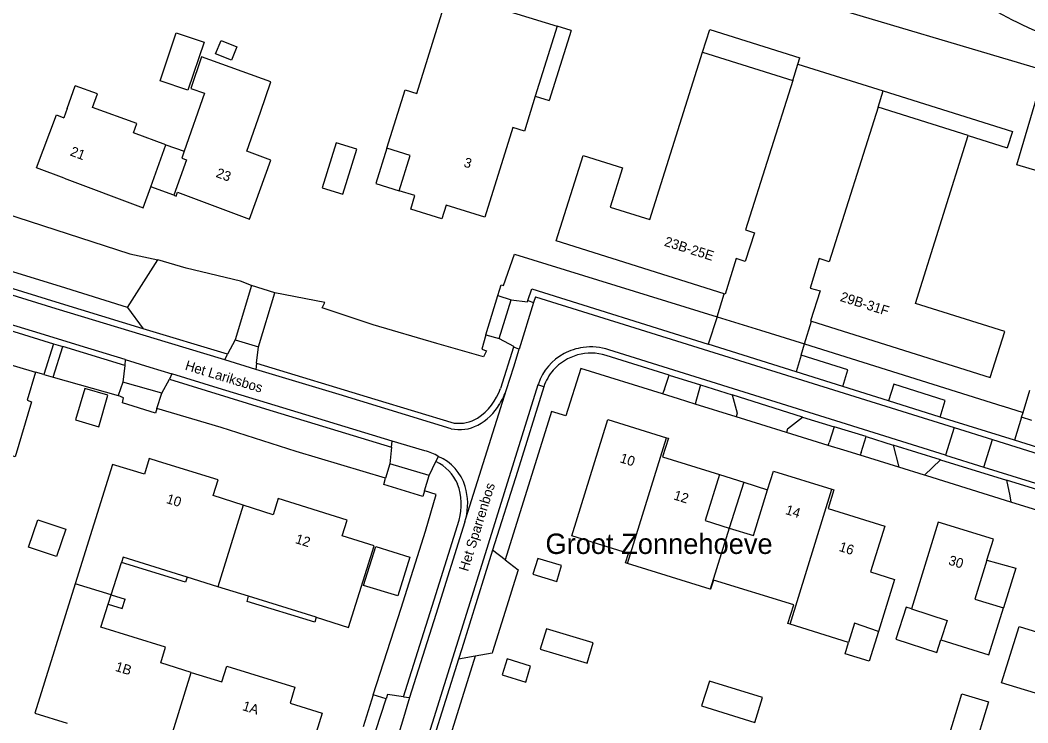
# Model space of a CAD drawing. Extents: x 194485 to 197793, y 468269 to 470822.
# Drawn here: x 197524 to 197647.7, y 468785.8 to 468872 of the extents above; entities that cross this region are included whole.
import ezdxf

# ---------------------------------------------------------------- set-up
doc = ezdxf.new("R2010")
doc.units = 0
for name, color, linetype in [('BGT begrenzing pand op maaiveld onder overbouw', 7, 'Continuous'), ('BGT grensvlak begroeid terreindeel LR', 7, 'Continuous'), ('BGT grensvlak gebouwinstallatie plus 1', 7, 'Continuous'), ('BGT grensvlak onbegroeid terreindeel', 7, 'Continuous'), ('BGT grensvlak overig bouwwerk uitbreiding populatie', 7, 'Continuous'), ('BGT grensvlak pand deel overbouw', 7, 'Continuous'), ('BGT grensvlak pand op maaiveld', 7, 'Continuous'), ('BGT grensvlak pand op maaiveld LR', 7, 'Continuous'), ('BGT grensvlak wegdeel', 7, 'Continuous'), ('BGT tekst huisnummerreeks', 7, 'Continuous'), ('BGT tekst openbare ruimte label weg', 7, 'Continuous'), ('IMGEO kenmerkpunt buurt', 7, 'Continuous')]:
    doc.layers.add(name, color=color, linetype=linetype)

msp = doc.modelspace()

# ---------------------------------------------------------------- linework, layer by layer
at = {"layer": 'BGT begrenzing pand op maaiveld onder overbouw'}
msp.add_line((197560.36, 468798.72), (197552.07, 468801.3), dxfattribs=at)
msp.add_lwpolyline([(197544.53, 468803.64), (197536.65, 468806.09), (197536.45, 468805.46)], dxfattribs=at)
at = {"layer": 'BGT grensvlak begroeid terreindeel LR'}
msp.add_line((197537.21, 468836.76), (197540.93, 468842.59), dxfattribs=at)
at = {"layer": 'BGT grensvlak gebouwinstallatie plus 1'}
for p, q in [((197591.63, 468870.73), (197588.96, 468862.14)), ((197591.63, 468870.73), (197589.92, 468871.27)), ((197587.24, 468862.67), (197588.96, 468862.14)), ((197541.92, 468856.69), (197544.15, 468855.91)), ((197569.03, 468856.28), (197567.68, 468851.98)), ((197542.9, 468850.51), (197540.06, 468851.54)), ((197567.68, 468851.98), (197570.55, 468851.08)), ((197609.83, 468816.24), (197612.82, 468815.3)), ((197612.82, 468815.3), (197611.04, 468809.67)), ((197612.82, 468815.3), (197615.75, 468814.37)), ((197535.2, 468801.47), (197536.91, 468800.93)), ((197534.83, 468800.33), (197536.55, 468799.79)), ((197536.55, 468799.79), (197536.91, 468800.93))]:
    msp.add_line(p, q, dxfattribs=at)
for points in [[(197543.18, 468870.44), (197546.59, 468869.29), (197544.6, 468863.42), (197541.19, 468864.57), (197543.18, 468870.44)], [(197653.95, 468862.24), (197651.15, 468852.81), (197646.33, 468854.24), (197649.13, 468863.67), (197653.95, 468862.24)], [(197562.8, 468856.97), (197561.07, 468851.44), (197563.62, 468850.64), (197565.35, 468856.17), (197562.8, 468856.97)], [(197571.86, 468806.1), (197570.37, 468801.33), (197566.17, 468802.63), (197567.66, 468807.41), (197571.86, 468806.1)], [(197642.65, 468805.71), (197646.19, 468804.74), (197644.68, 468799.89)], [(197633.41, 468799.75), (197632.77, 468799.96), (197631.5, 468796.04), (197636.51, 468794.4), (197637.01, 468795.94)], [(197587.85, 468794.8), (197593.6, 468793.08), (197594.35, 468795.6), (197588.61, 468797.32), (197587.85, 468794.8)], [(197629.34, 468796.99), (197628.21, 468793.32), (197625.25, 468794.23), (197625.68, 468795.62)], [(197607.65, 468787.85), (197614.19, 468785.81), (197615.14, 468788.86), (197608.6, 468790.89), (197607.65, 468787.85)]]:
    msp.add_lwpolyline(points, dxfattribs=at)
at = {"layer": 'BGT grensvlak onbegroeid terreindeel'}
for p, q in [((197531.46, 468901.08), (197665.58, 468861.12)), ((197584.68, 468843.28), (197609.55, 468835.6)), ((197620.26, 468832.27), (197644.62, 468824.63)), ((197526.95, 468828.5), (197525.93, 468828.8)), ((197528.08, 468828.18), (197536.06, 468825.95)), ((197611.89, 468823.33), (197606.87, 468824.89)), ((197644.62, 468824.63), (197644.67, 468824.62)), ((197644.67, 468824.62), (197647.09, 468823.86)), ((197623.2, 468819.81), (197618.07, 468821.41)), ((197631.84, 468817.13), (197627.11, 468818.6)), ((197635.27, 468816.07), (197634.99, 468816.15)), ((197645.58, 468812.86), (197635.27, 468816.07)), ((197579.85, 468793.94), (197570.73, 468764.68))]:
    msp.add_line(p, q, dxfattribs=at)
for points in [[(197522.14, 468870.43), (197516.22, 468850.98), (197516.01, 468850.27), (197537.48, 468843.32), (197540.93, 468842.59)], [(197552.42, 468839.44), (197551.05, 468839.96), (197544.41, 468841.57), (197540.93, 468842.59)], [(197582.66, 468838.22), (197583.04, 468839.54), (197583.36, 468839.45), (197584.68, 468843.28)], [(197581.18, 468833.38), (197580.67, 468831.61), (197581.26, 468831.44), (197580.9, 468830.68), (197575.16, 468832.33), (197567.35, 468834.6), (197561.1, 468836.68), (197561.42, 468837.34), (197555.27, 468838.55)], [(197602.87, 468826.13), (197592.81, 468829.26), (197591, 468823.43)], [(197568.88, 468815.78), (197557.9, 468819.06), (197548.69, 468822.02), (197540.82, 468824.36)], [(197591, 468823.43), (197589.25, 468823.97), (197583.55, 468805.76)], [(197567.36, 468789.19), (197570.8, 468799.85), (197573.75, 468809.27), (197575.06, 468813.77), (197573.65, 468814.25)]]:
    msp.add_lwpolyline(points, dxfattribs=at)
at = {"layer": 'BGT grensvlak overig bouwwerk uitbreiding populatie'}
for points in [[(197548.69, 468869.52), (197550.63, 468868.75), (197549.97, 468867.08), (197548.02, 468867.86), (197548.69, 468869.52)], [(197531.96, 468826.8), (197530.83, 468822.94), (197533.67, 468822.11), (197534.79, 468825.97), (197531.96, 468826.8)], [(197526.18, 468810.69), (197529.62, 468809.52), (197528.49, 468806.18), (197525.05, 468807.34), (197526.18, 468810.69)]]:
    msp.add_lwpolyline(points, dxfattribs=at)
at = {"layer": 'BGT grensvlak pand deel overbouw'}
for points in [[(197544.53, 468803.64), (197544.3, 468803.01), (197536.45, 468805.46)], [(197560.36, 468798.72), (197560.17, 468798.1), (197551.88, 468800.66), (197552.07, 468801.3)]]:
    msp.add_lwpolyline(points, dxfattribs=at)
at = {"layer": 'BGT grensvlak pand op maaiveld'}
for p, q in [((197589.92, 468871.27), (197587.24, 468862.67)), ((197607.77, 468868.09), (197618.83, 468864.59)), ((197529.78, 468861.15), (197530.77, 468863.93)), ((197546.67, 468863.06), (197544.15, 468855.91)), ((197529.78, 468861.15), (197529.39, 468860.04)), ((197551.83, 468855.93), (197553.52, 468860.7)), ((197640.36, 468857.84), (197629.31, 468861.34)), ((197540.06, 468851.54), (197541.92, 468856.69)), ((197544.45, 468854.87), (197542.9, 468850.51)), ((197610.54, 468838.38), (197610.43, 468838.41)), ((197519.58, 468830.71), (197525.93, 468828.8)), ((197535.2, 468801.47), (197536.45, 468805.46)), ((197608.71, 468802.16), (197598.57, 468805.33)), ((197548.3, 468802.47), (197544.53, 468803.64)), ((197534.83, 468800.33), (197535.2, 468801.47)), ((197552.07, 468801.3), (197548.3, 468802.47)), ((197625.68, 468795.62), (197618.5, 468797.87)), ((197644.46, 468790.67), (197646.61, 468797.58))]:
    msp.add_line(p, q, dxfattribs=at)
for points in [[(197569.03, 468856.28), (197571.26, 468863.45), (197572.69, 468863), (197576.54, 468875.42), (197589.92, 468871.27)], [(197553.52, 468860.7), (197554.81, 468864.46), (197546.3, 468867.51), (197544.99, 468863.64), (197546.67, 468863.06)], [(197610.43, 468838.41), (197589.81, 468844.94), (197593.11, 468855.39), (197597.93, 468853.88), (197596.43, 468849.07), (197601.3, 468847.54), (197607.77, 468868.09)], [(197618.83, 468864.59), (197613.03, 468846.29), (197614.14, 468845.92), (197613.01, 468842.4), (197611.91, 468842.76), (197610.54, 468838.38)], [(197541.92, 468856.69), (197537.92, 468858.18), (197538.34, 468859.32), (197532.9, 468861.3), (197533.51, 468862.95), (197530.77, 468863.93)], [(197587.24, 468862.67), (197585.91, 468858.38), (197584.48, 468858.82), (197581.07, 468847.83), (197576.29, 468849.3), (197575.78, 468847.63), (197571.95, 468848.8)], [(197629.31, 468861.34), (197623.31, 468842.34), (197622.09, 468842.76), (197620.96, 468839.13), (197622.18, 468838.77), (197621.02, 468835.11), (197621.13, 468835.07)], [(197529.42, 468852.61), (197526.05, 468853.87), (197528.47, 468860.38), (197529.39, 468860.04)], [(197621.13, 468835.07), (197643.05, 468828.14), (197644.84, 468833.79), (197633.89, 468837.25), (197640.36, 468857.84)], [(197542.9, 468850.51), (197543.16, 468850.42), (197543.34, 468850.88), (197552.16, 468847.6), (197554.79, 468854.82), (197551.83, 468855.93)], [(197544.15, 468855.91), (197543.86, 468855.08), (197544.45, 468854.87)], [(197570.55, 468851.08), (197571.88, 468855.38), (197569.03, 468856.28)], [(197529.42, 468852.61), (197539.13, 468848.98), (197540.06, 468851.54)], [(197571.95, 468848.8), (197572.47, 468850.48), (197570.55, 468851.08)], [(197525.93, 468828.8), (197524.89, 468825.35), (197525.44, 468825.18), (197523.41, 468818.42), (197522.84, 468818.6)], [(197598.57, 468805.33), (197598.32, 468805.41), (197598.69, 468806.55), (197591.72, 468808.7), (197596.16, 468823.01), (197603.36, 468820.76)], [(197603.36, 468820.76), (197603.58, 468820.69), (197602.87, 468818.41), (197609.83, 468816.24)], [(197551.4, 468812.47), (197547.71, 468813.66), (197548.31, 468815.58), (197541, 468817.85), (197539.87, 468818.2), (197539.27, 468816.28), (197535.35, 468817.48), (197530.8, 468802.84)], [(197609.83, 468816.24), (197608.07, 468810.6), (197611.04, 468809.67)], [(197615.75, 468814.37), (197616.46, 468816.66), (197623.65, 468814.43)], [(197611.04, 468809.67), (197614.01, 468808.74), (197615.75, 468814.37)], [(197623.65, 468814.43), (197623.87, 468814.36), (197623.16, 468812.09), (197630.12, 468809.92), (197628.37, 468804.3), (197631.31, 468803.36), (197629.34, 468796.99)], [(197560.36, 468798.72), (197564.34, 468797.48), (197567.46, 468807.5), (197563.56, 468808.73), (197564.15, 468810.65), (197555.71, 468813.28), (197555.08, 468811.29), (197551.4, 468812.47)], [(197642.65, 468805.71), (197643.46, 468808.3), (197636.66, 468810.4), (197633.41, 468799.75)], [(197586.96, 468804.01), (197589.88, 468803.11), (197590.46, 468805.06), (197587.57, 468805.95), (197586.96, 468804.01)], [(197642.65, 468805.71), (197641.17, 468800.96), (197644.68, 468799.89)], [(197646.61, 468797.58), (197649.41, 468796.72), (197652.15, 468805.59), (197658.64, 468803.59), (197657.34, 468799.42)], [(197530.8, 468802.84), (197525.85, 468786.94), (197529.81, 468785.71)], [(197618.5, 468797.87), (197618.24, 468797.95), (197618.97, 468800.23), (197609.09, 468803.29), (197608.74, 468802.15), (197608.71, 468802.16)], [(197545.03, 468791.96), (197541.28, 468793.14), (197541.86, 468795.06), (197533.94, 468797.49), (197534.83, 468800.33)], [(197633.41, 468799.75), (197637.78, 468798.32), (197637.01, 468795.94)], [(197637.01, 468795.94), (197642.88, 468794.12), (197644.68, 468799.89)], [(197658.45, 468799.08), (197657.36, 468795.57), (197656.28, 468795.9), (197655.45, 468793.26), (197652.18, 468794.27), (197650.51, 468788.83), (197644.46, 468790.67)], [(197629.34, 468796.99), (197626.41, 468797.98), (197625.68, 468795.62)], [(197545.03, 468791.96), (197548.79, 468790.79), (197549.38, 468792.73), (197557.75, 468790.12), (197557.17, 468788.18), (197561.08, 468786.96), (197557.97, 468776.94), (197553.99, 468778.18)], [(197583.79, 468793.61), (197583.18, 468791.66), (197586.08, 468790.77), (197586.65, 468792.73), (197583.79, 468793.61)], [(197642.84, 468788.34), (197640.93, 468782.04), (197637.65, 468783.04), (197639.57, 468789.33), (197642.84, 468788.34)]]:
    msp.add_lwpolyline(points, dxfattribs=at)
at = {"layer": 'BGT grensvlak pand op maaiveld LR'}
for p, q in [((197598.57, 468805.33), (197603.36, 468820.76)), ((197618.5, 468797.87), (197623.65, 468814.43)), ((197551.4, 468812.47), (197548.3, 468802.47)), ((197611.04, 468809.67), (197608.71, 468802.16)), ((197535.2, 468801.47), (197530.8, 468802.84)), ((197541.9, 468781.94), (197545.03, 468791.96))]:
    msp.add_line(p, q, dxfattribs=at)
at = {"layer": 'BGT grensvlak wegdeel'}
for p, q in [((197607.77, 468868.09), (197608.65, 468870.85)), ((197608.65, 468870.85), (197619.7, 468867.38)), ((197619.46, 468866.61), (197619.7, 468867.38)), ((197618.83, 468864.59), (197619.46, 468866.61)), ((197619.46, 468866.61), (197629.93, 468863.32)), ((197629.31, 468861.34), (197629.93, 468863.32)), ((197629.93, 468863.32), (197645.78, 468858.34)), ((197645.78, 468858.34), (197645.15, 468856.34)), ((197640.36, 468857.84), (197645.15, 468856.34)), ((197552.42, 468839.44), (197550.4, 468832.77)), ((197555.27, 468838.55), (197552.42, 468839.44)), ((197553.27, 468831.91), (197555.27, 468838.55)), ((197581.18, 468833.38), (197582.66, 468838.22)), ((197582.66, 468838.22), (197584.27, 468837.7)), ((197582.79, 468832.93), (197584.27, 468837.7)), ((197587.03, 468837.36), (197585.25, 468831.64)), ((197586.33, 468837.61), (197587.03, 468837.36)), ((197587.27, 468838.07), (197587.03, 468837.36)), ((197587.27, 468838.07), (197638.64, 468822.01)), ((197609.55, 468835.6), (197610.43, 468838.41)), ((197537.21, 468836.76), (197539.11, 468834.13)), ((197609.55, 468835.6), (197608.46, 468832.23)), ((197609.55, 468835.6), (197614.89, 468833.96)), ((197620.26, 468832.27), (197621.13, 468835.07)), ((197549.47, 468831.01), (197539.11, 468834.13)), ((197614.89, 468833.96), (197620.26, 468832.27)), ((197528.13, 468832.28), (197526.95, 468828.5)), ((197528.13, 468832.28), (197529.26, 468831.94)), ((197550.4, 468832.77), (197549.47, 468831.01)), ((197550.4, 468832.77), (197553.27, 468831.91)), ((197581.18, 468833.38), (197582.79, 468832.93)), ((197619.86, 468830.91), (197620.26, 468832.27)), ((197528.08, 468828.18), (197529.26, 468831.94)), ((197536.86, 468829.62), (197529.26, 468831.94)), ((197536.93, 468830.34), (197531.41, 468832.03)), ((197549.13, 468830.31), (197549.47, 468831.01)), ((197553.04, 468829.92), (197553.27, 468831.91)), ((197584.55, 468831.87), (197582.97, 468826.81)), ((197585.25, 468831.64), (197584.55, 468831.87)), ((197619.24, 468828.84), (197608.46, 468832.23)), ((197536.93, 468830.34), (197536.86, 468829.62)), ((197552.95, 468829.14), (197549.13, 468830.31)), ((197553.04, 468829.92), (197552.95, 468829.14)), ((197603.68, 468828.43), (197595.93, 468830.85)), ((197619.86, 468830.91), (197619.24, 468828.84)), ((197536.86, 468829.62), (197536.62, 468827.59)), ((197542.66, 468828.58), (197542.36, 468827.94)), ((197624.98, 468827.04), (197619.24, 468828.84)), ((197526.95, 468828.5), (197528.08, 468828.18)), ((197536.62, 468827.59), (197536.06, 468825.95)), ((197541.43, 468826.21), (197536.62, 468827.59)), ((197541.43, 468826.21), (197542.36, 468827.94)), ((197587.62, 468827.36), (197587.57, 468827.23)), ((197603.08, 468826.72), (197603.68, 468828.43)), ((197603.68, 468828.43), (197607.52, 468827.26)), ((197540.82, 468824.36), (197541.43, 468826.21)), ((197578.72, 468810.85), (197583.71, 468826.67)), ((197588.28, 468827.01), (197587.57, 468827.23)), ((197603.08, 468826.72), (197602.87, 468826.13)), ((197604.8, 468825.53), (197602.87, 468826.13)), ((197607.52, 468827.26), (197607.03, 468825.48)), ((197607.52, 468827.26), (197611.42, 468826.03)), ((197630.58, 468825.29), (197624.98, 468827.04)), ((197647.09, 468823.86), (197647.94, 468826.59)), ((197606.87, 468824.89), (197604.8, 468825.53)), ((197607.03, 468825.48), (197606.87, 468824.89)), ((197620.04, 468823.29), (197611.42, 468826.03)), ((197611.42, 468826.03), (197612.03, 468823.78)), ((197636.93, 468823.3), (197630.58, 468825.29)), ((197612.03, 468823.78), (197611.89, 468823.33)), ((197646.91, 468823.27), (197647.09, 468823.86)), ((197614.91, 468822.39), (197611.89, 468823.33)), ((197618.07, 468821.41), (197614.91, 468822.39)), ((197618.2, 468821.85), (197620.04, 468823.29)), ((197620.04, 468823.29), (197623.92, 468822.11)), ((197646.03, 468820.45), (197636.93, 468823.3)), ((197646.91, 468823.27), (197646.03, 468820.45)), ((197648.16, 468822.87), (197646.91, 468823.27)), ((197618.2, 468821.85), (197618.07, 468821.41)), ((197623.92, 468822.11), (197623.32, 468820.17)), ((197627.83, 468820.9), (197623.92, 468822.11)), ((197638.64, 468822.01), (197637.56, 468818.63)), ((197638.64, 468822.01), (197643.36, 468820.53)), ((197569.6, 468819.58), (197569.69, 468820.35)), ((197573.69, 468819.15), (197569.69, 468820.35)), ((197623.2, 468819.81), (197623.32, 468820.17)), ((197627.22, 468818.95), (197627.83, 468820.9)), ((197627.83, 468820.9), (197631.15, 468819.85)), ((197642.29, 468817.16), (197643.36, 468820.53)), ((197643.36, 468820.53), (197702.99, 468801.88)), ((197650.34, 468819.1), (197646.03, 468820.45)), ((197569.6, 468819.58), (197569.39, 468817.56)), ((197625.11, 468819.22), (197623.2, 468819.81)), ((197627.11, 468818.6), (197625.11, 468819.22)), ((197627.22, 468818.95), (197627.11, 468818.6)), ((197636.96, 468818.05), (197631.15, 468819.85)), ((197631.15, 468819.85), (197631.84, 468817.13)), ((197569.39, 468817.56), (197568.88, 468815.78)), ((197574.21, 468816.12), (197569.39, 468817.56)), ((197574.21, 468816.12), (197575.02, 468817.83)), ((197575.34, 468818.47), (197575.02, 468817.83)), ((197634.99, 468816.15), (197636.96, 468818.05)), ((197636.96, 468818.05), (197645.06, 468815.55)), ((197637.56, 468818.63), (197642.29, 468817.16)), ((197634.99, 468816.15), (197631.84, 468817.13)), ((197573.65, 468814.25), (197574.21, 468816.12)), ((197655.41, 468812.33), (197645.06, 468815.55)), ((197650.53, 468811.33), (197645.58, 468812.86)), ((197578.59, 468810.43), (197578.72, 468810.85)), ((197583.55, 468805.76), (197582, 468806.94)), ((197583.55, 468805.76), (197585.13, 468804.55)), ((197585.09, 468804.41), (197583.55, 468799.44)), ((197585.13, 468804.55), (197585.09, 468804.41)), ((197583.55, 468799.44), (197582.01, 468794.49)), ((197579.85, 468793.94), (197577.8, 468793.56)), ((197581.95, 468794.32), (197579.85, 468793.94)), ((197582.01, 468794.49), (197581.95, 468794.32)), ((197567.36, 468789.19), (197566.14, 468785.27)), ((197568.93, 468788.72), (197567.36, 468789.19)), ((197571.07, 468788.97), (197571.82, 468788.86)), ((197567.69, 468784.83), (197568.93, 468788.72))]:
    msp.add_line(p, q, dxfattribs=at)
for points in [[(197537.21, 468836.76), (197528.96, 468839.32), (197521.08, 468841.73), (197518.49, 468840.47)], [(197539.11, 468833.33), (197528.44, 468836.59), (197517.21, 468840.07)], [(197539.11, 468834.13), (197528.96, 468837.22), (197518.49, 468840.47)], [(197586.33, 468837.61), (197586.81, 468839.02), (197608.46, 468832.23)], [(197584.27, 468837.7), (197586.28, 468837.44), (197586.33, 468837.61)], [(197515.93, 468836.03), (197517.5, 468835.54), (197517.32, 468834.95), (197518.15, 468834.7), (197518.33, 468835.29), (197528.13, 468832.28)], [(197531.41, 468832.03), (197526.5, 468833.56), (197516.11, 468836.72)], [(197549.13, 468830.31), (197542.24, 468832.4), (197539.11, 468833.33)], [(197582.79, 468832.93), (197584.58, 468832), (197584.55, 468831.87)], [(197583.71, 468826.67), (197584.61, 468829.46), (197585.25, 468831.64)], [(197637.56, 468818.63), (197624.14, 468822.83), (197596.26, 468831.53)], [(197536.93, 468830.34), (197539.95, 468829.4), (197542.66, 468828.58)], [(197553.04, 468829.92), (197567.56, 468825.51), (197577.3, 468822.54)], [(197624.98, 468827.04), (197625.6, 468829.1), (197619.86, 468830.91)], [(197569.69, 468820.35), (197558.14, 468823.86), (197548.34, 468826.86), (197542.66, 468828.58)], [(197576.92, 468821.86), (197563.17, 468826.05), (197552.95, 468829.14)], [(197542.36, 468827.94), (197554.12, 468824.3), (197563.94, 468821.33), (197569.6, 468819.58)], [(197636.93, 468823.3), (197637.54, 468825.34), (197631.24, 468827.32), (197630.58, 468825.29)], [(197587.57, 468827.23), (197580.49, 468804.54), (197574.6, 468785.73), (197568.43, 468766.09), (197568.92, 468765.94)], [(197588.28, 468827.01), (197585.04, 468816.6), (197582, 468806.94)], [(197540.82, 468824.36), (197540.63, 468823.79), (197536.58, 468825.04), (197536.73, 468825.66), (197536.06, 468825.95)], [(197642.29, 468817.16), (197667.93, 468809.19), (197701.99, 468798.55)], [(197573.65, 468814.25), (197573.44, 468813.54), (197568.67, 468815.03), (197568.88, 468815.78)], [(197645.06, 468815.55), (197645.49, 468813.63), (197645.58, 468812.86)], [(197571.07, 468788.97), (197574.82, 468800.85), (197577.89, 468810.65)], [(197578.59, 468810.43), (197575.03, 468799.04), (197571.82, 468788.86)], [(197582, 468806.94), (197578.21, 468794.86), (197577.8, 468793.56)], [(197577.8, 468793.56), (197573.05, 468778.35), (197569.15, 468765.86), (197568.92, 468765.94)], [(197571.07, 468788.97), (197569.1, 468789.22), (197568.93, 468788.72)], [(197571.82, 468788.86), (197570.93, 468785.96), (197570.08, 468783.17)]]:
    msp.add_lwpolyline(points, dxfattribs=at)
for centre, radius, start, end in [((197670.96, 468922.54), 53.42, 232.1631, 253.6653), ((197670.95, 468922.52), 56.4, 232.2482, 254.7127), ((197593.91, 468825.22), 6.65, 118.1081, 161.1655), ((197594.06, 468825.01), 6.13, 72.2204, 138.7412), ((197594.01, 468825.11), 6.79, 97.7066, 118.4521), ((197594.04, 468825.12), 6.79, 70.8514, 97.9034), ((197594.07, 468825.06), 6.11, 139.1483, 161.4462), ((197576.18, 468829.17), 7.19, 303.4895, 340.8564), ((197574.19, 468830.06), 10.11, 328.9804, 340.368), ((197576.98, 468828.33), 6.82, 298.005, 329.4061), ((197577.85, 468826.88), 4.36, 262.816, 301.8021), ((197577.94, 468826.61), 4.86, 257.9141, 297.4846), ((197572.14, 468813.02), 6.32, 59.5547, 75.755), ((197572.76, 468812.95), 5.38, 22.8696, 65.0578), ((197573.07, 468813.14), 5.79, 16.2171, 66.933), ((197571.02, 468812.58), 7.13, 344.3096, 20.2279), ((197571.86, 468812.65), 7.09, 345.2465, 17.3009)]:
    msp.add_arc(centre, radius, start, end, dxfattribs=at)

# ---------------------------------------------------------------- texts
at = {"layer": 'BGT tekst huisnummerreeks'}
for s, rotation, p in [('21', 339.6, (197530.07, 468855.43)), ('3', 342.7, (197578.37, 468854.06)), ('23', 339.6, (197547.96, 468852.79)), ('23B-25E', 342.4, (197602.98, 468844.34)), ('29B-31F', 342.4, (197624.56, 468837.56)), ('10', 342.6, (197597.54, 468817.76)), ('10', 342.8, (197541.88, 468812.76)), ('12', 342.6, (197604.13, 468813.2)), ('14', 342.8, (197617.85, 468811.41)), ('12', 342.7, (197557.71, 468807.84)), ('16', 342.7, (197624.42, 468806.88)), ('30', 342.9, (197637.85, 468805.21)), ('1B', 343, (197535.61, 468792.16)), ('1A', 342.7, (197551.22, 468787.34))]:
    msp.add_text(s, height=1.2, rotation=rotation, dxfattribs=at).set_placement(p)
at = {"layer": 'BGT tekst openbare ruimte label weg'}
for s, rotation, p in [('Het Lariksbos', 343.1, (197544.18, 468829.12)), ('Het Sparrenbos', 72.7, (197578.98, 468804.27))]:
    msp.add_text(s, height=1.2, rotation=rotation, dxfattribs=at).set_placement(p)
at = {"layer": 'IMGEO kenmerkpunt buurt'}
msp.add_text('Groot Zonnehoeve', height=2.5, dxfattribs=at).set_placement((197588.49, 468806.49))

doc.saveas('drawing.dxf')
